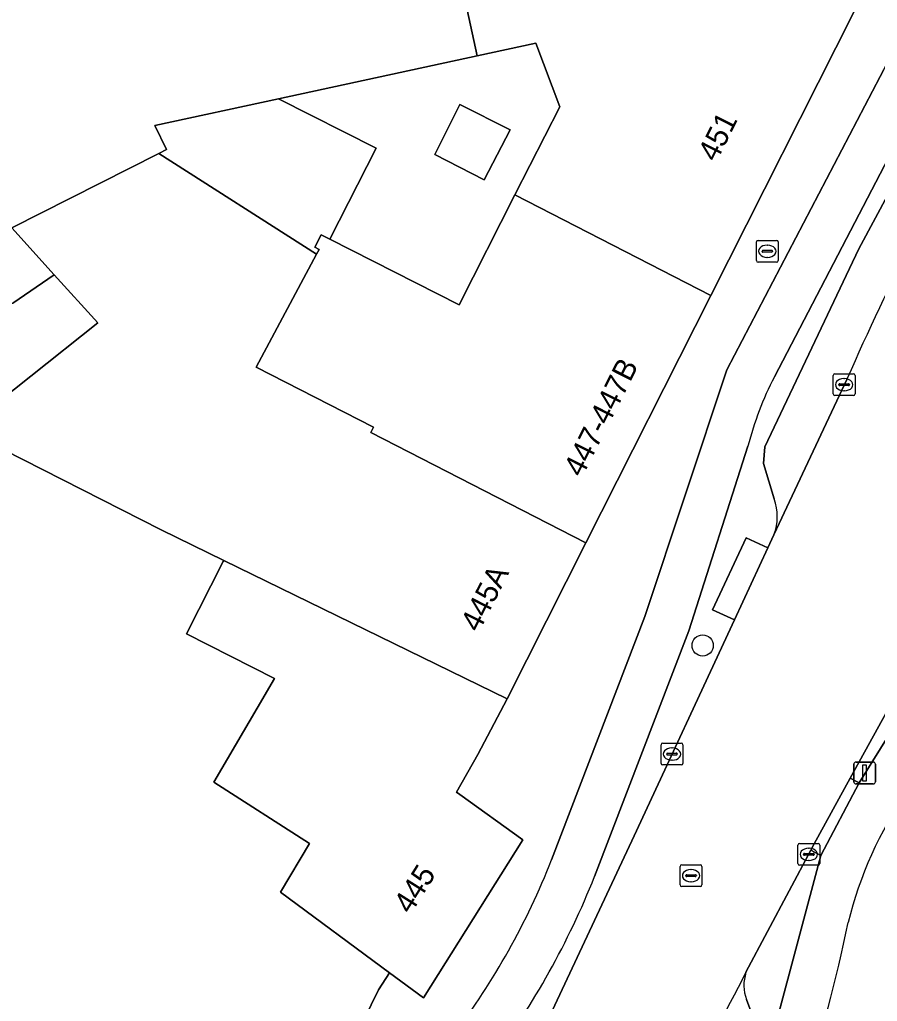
# Model space of a CAD drawing. Extents: x 162989 to 165008, y 383432 to 384338.
# Drawn here: x 163801.29 to 163840.69, y 384058.61 to 384103.71 of the extents above; entities that cross this region are included whole.
import ezdxf

# ---------------------------------------------------------------- set-up
doc = ezdxf.new("R2010")
doc.units = 0
for name, color, linetype in [('IMGEO_Boom', 7, 'Continuous'), ('IMGEO_Brandkraan', 7, 'Continuous'), ('IMGEO_Erf', 7, 'Continuous'), ('IMGEO_Fietspad_open', 7, 'Continuous'), ('IMGEO_Kolk', 7, 'Continuous'), ('IMGEO_Lichtmast', 7, 'Continuous'), ('IMGEO_Pand', 7, 'Continuous'), ('IMGEO_Pand_nummerreeks', 7, 'Continuous'), ('IMGEO_Parkeervlak_open', 7, 'Continuous'), ('IMGEO_Rijbaan_lokaal_gesloten', 7, 'Continuous'), ('IMGEO_Rioolput', 7, 'Continuous'), ('IMGEO_Verkeerseiland_open', 7, 'Continuous'), ('IMGEO_Voetpad_open', 7, 'Continuous')]:
    doc.layers.add(name, color=color, linetype=linetype)

msp = doc.modelspace()

# ---------------------------------------------------------------- linework, layer by layer
at = {"layer": 'IMGEO_Boom'}
msp.add_circle((163832.664, 384074.961), 0.489, dxfattribs=at)
at = {"layer": 'IMGEO_Brandkraan'}
for p, q in [((163835.133, 384092.645), (163835.133, 384093.497)), ((163835.208, 384093.571), (163836.06, 384093.571)), ((163835.621, 384093.351), (163835.646, 384093.351)), ((163836.134, 384093.497), (163836.134, 384092.645)), ((163835.392, 384093.065), (163835.392, 384093.077)), ((163835.83, 384093.028), (163835.432, 384093.028)), ((163835.435, 384093.114), (163835.833, 384093.114)), ((163835.876, 384093.077), (163835.876, 384093.065)), ((163836.06, 384092.571), (163835.208, 384092.571)), ((163835.644, 384092.791), (163835.619, 384092.791))]:
    msp.add_line(p, q, dxfattribs=at)
for points in [[(163835.133, 384092.645), (163835.133, 384093.497)], [(163835.208, 384093.571), (163836.06, 384093.571)], [(163836.134, 384093.497), (163836.134, 384092.645)], [(163836.06, 384092.571), (163835.208, 384092.571)]]:
    msp.add_lwpolyline(points, dxfattribs=at)
for centre, radius, start, end in [((163835.21, 384093.495), 0.0765, 91.552, 178.448), ((163835.21, 384093.495), 0.0765, 91.552, 178.448), ((163836.058, 384093.495), 0.0765, 1.552, 88.448), ((163836.058, 384093.495), 0.0765, 1.552, 88.448), ((163835.432, 384093.074), 0.0403, 85.8775, 175.7526), ((163835.429, 384093.064), 0.0366, 178.938, 274.7102), ((163835.833, 384093.071), 0.043, 264.8664, 352.4533), ((163835.837, 384093.076), 0.0386, 1.7309, 96.639), ((163835.21, 384092.647), 0.0765, 181.552, 268.448), ((163835.21, 384092.647), 0.0765, 181.552, 268.448), ((163836.058, 384092.647), 0.0765, 271.552, 358.448), ((163836.058, 384092.647), 0.0765, 271.552, 358.448)]:
    msp.add_arc(centre, radius, start, end, dxfattribs=at)
for centre, major_axis, ratio, start_param, end_param in [((163835.62, 384093.071), (-0.387, 0.002), 0.722429, 4.712389, 7.853982), ((163835.645, 384093.071), (-0.39, 0.002), 0.717154, 1.570796, 4.712389)]:
    msp.add_ellipse(centre, major_axis=major_axis, ratio=ratio, start_param=start_param, end_param=end_param, dxfattribs=at)
at = {"layer": 'IMGEO_Erf'}
for points in [[(163826.1, 384099.713), (163825.009, 384102.633), (163822.303, 384102.048), (163813.189, 384100.076), (163817.66, 384097.808), (163815.538, 384093.627), (163821.482, 384090.611), (163824.042, 384095.656)], [(163821.507, 384099.813), (163823.823, 384098.655), (163822.627, 384096.354), (163820.368, 384097.522)]]:
    msp.add_lwpolyline(points, close=True, dxfattribs=at)
msp.add_lwpolyline([(163796.988, 384017.276), (163804.861, 384033.884), (163809.104, 384042.631), (163809.212, 384042.588), (163810.741, 384045.3), (163810.967, 384045.208), (163817.775, 384059.146), (163818.285, 384059.918), (163813.266, 384063.63), (163814.609, 384065.86), (163810.204, 384068.685), (163812.199, 384072.078), (163812.999, 384073.439), (163808.956, 384075.49), (163810.645, 384078.819), (163810.667, 384078.863), (163807.788, 384080.269), (163798.708, 384084.876), (163804.886, 384089.778), (163802.878, 384091.994), (163800.986, 384090.689)], dxfattribs=at)
at = {"layer": 'IMGEO_Fietspad_open'}
for points in [[(163835.957, 384087.299), (163841.986, 384098.868), (163846.999, 384108.122), (163847.05, 384108.21), (163846.359, 384111.374), (163841.571, 384102.524), (163841.529, 384102.444), (163833.769, 384087.617), (163830.002, 384076.297), (163825.723, 384065.107)], [(163851.703, 384086.452), (163848.601, 384082.726), (163839.851, 384068.648), (163838.087, 384065.315), (163836.047, 384057.632)], [(163827.697, 384064.347), (163832.036, 384075.637), (163834.743, 384084.117)]]:
    msp.add_lwpolyline(points, dxfattribs=at)
for centre, radius, start, end in [((163849.665, 384080.247), 15.416, 152.7752, 165.459), ((163857.243, 384057.812), 18.433, 145.5967, 166.133), ((163793.978, 384077.613), 34.12, 323.0002, 338.4986), ((163793.321, 384077.983), 36.982, 323.3182, 338.3634), ((163779.103, 384074.34), 61.449, 333.67409, 348.63381)]:
    msp.add_arc(centre, radius, start, end, dxfattribs=at)
at = {"layer": 'IMGEO_Kolk'}
for p, q in [((163838.737, 384087.441), (163839.589, 384087.441)), ((163838.662, 384086.515), (163838.662, 384087.367)), ((163839.15, 384087.221), (163839.175, 384087.221)), ((163839.663, 384087.367), (163839.663, 384086.515)), ((163838.921, 384086.935), (163838.921, 384086.947)), ((163839.359, 384086.898), (163838.961, 384086.898)), ((163838.964, 384086.984), (163839.362, 384086.984)), ((163839.173, 384086.661), (163839.148, 384086.661)), ((163839.405, 384086.947), (163839.405, 384086.935)), ((163839.589, 384086.441), (163838.737, 384086.441)), ((163830.753, 384069.547), (163830.753, 384070.399)), ((163830.828, 384070.473), (163831.68, 384070.473)), ((163831.754, 384070.399), (163831.754, 384069.547)), ((163831.012, 384069.967), (163831.012, 384069.979)), ((163831.45, 384069.93), (163831.052, 384069.93)), ((163831.055, 384070.016), (163831.453, 384070.016)), ((163831.241, 384070.253), (163831.266, 384070.253)), ((163831.496, 384069.979), (163831.496, 384069.967)), ((163831.68, 384069.473), (163830.828, 384069.473)), ((163831.264, 384069.693), (163831.239, 384069.693)), ((163837.04, 384064.94), (163837.04, 384065.792)), ((163837.115, 384065.866), (163837.967, 384065.866)), ((163838.041, 384065.792), (163838.041, 384064.94)), ((163837.299, 384065.36), (163837.299, 384065.372)), ((163837.342, 384065.409), (163837.74, 384065.409)), ((163837.528, 384065.646), (163837.553, 384065.646)), ((163837.783, 384065.372), (163837.783, 384065.36)), ((163837.737, 384065.323), (163837.339, 384065.323)), ((163837.551, 384065.086), (163837.526, 384065.086)), ((163837.967, 384064.866), (163837.115, 384064.866))]:
    msp.add_line(p, q, dxfattribs=at)
for points in [[(163838.737, 384087.441), (163839.589, 384087.441)], [(163838.662, 384086.515), (163838.662, 384087.367)], [(163839.663, 384087.367), (163839.663, 384086.515)], [(163839.589, 384086.441), (163838.737, 384086.441)], [(163830.753, 384069.547), (163830.753, 384070.399)], [(163830.828, 384070.473), (163831.68, 384070.473)], [(163831.754, 384070.399), (163831.754, 384069.547)], [(163831.68, 384069.473), (163830.828, 384069.473)], [(163837.04, 384064.94), (163837.04, 384065.792)], [(163837.115, 384065.866), (163837.967, 384065.866)], [(163838.041, 384065.792), (163838.041, 384064.94)], [(163837.967, 384064.866), (163837.115, 384064.866)]]:
    msp.add_lwpolyline(points, dxfattribs=at)
for centre, radius, start, end in [((163838.739, 384087.365), 0.0765, 91.552, 178.448), ((163838.739, 384087.365), 0.0765, 91.552, 178.448), ((163839.587, 384087.365), 0.0765, 1.552, 88.448), ((163839.587, 384087.365), 0.0765, 1.552, 88.448), ((163838.961, 384086.944), 0.0403, 85.8775, 175.7526), ((163838.958, 384086.934), 0.0366, 178.938, 274.7102), ((163839.362, 384086.941), 0.043, 264.8664, 352.4533), ((163839.366, 384086.946), 0.0386, 1.7309, 96.639), ((163838.739, 384086.517), 0.0765, 181.552, 268.448), ((163838.739, 384086.517), 0.0765, 181.552, 268.448), ((163839.587, 384086.517), 0.0765, 271.552, 358.448), ((163839.587, 384086.517), 0.0765, 271.552, 358.448), ((163830.83, 384070.397), 0.0765, 91.552, 178.448), ((163830.83, 384070.397), 0.0765, 91.552, 178.448), ((163831.678, 384070.397), 0.0765, 1.552, 88.448), ((163831.678, 384070.397), 0.0765, 1.552, 88.448), ((163831.052, 384069.976), 0.0403, 85.8775, 175.7526), ((163831.049, 384069.966), 0.0366, 178.938, 274.7102), ((163831.453, 384069.973), 0.043, 264.8664, 352.4533), ((163831.457, 384069.978), 0.0386, 1.7309, 96.639), ((163830.83, 384069.549), 0.0765, 181.552, 268.448), ((163830.83, 384069.549), 0.0765, 181.552, 268.448), ((163831.678, 384069.549), 0.0765, 271.552, 358.448), ((163831.678, 384069.549), 0.0765, 271.552, 358.448), ((163837.117, 384065.79), 0.0765, 91.552, 178.448), ((163837.117, 384065.79), 0.0765, 91.552, 178.448), ((163837.965, 384065.79), 0.0765, 1.552, 88.448), ((163837.965, 384065.79), 0.0765, 1.552, 88.448), ((163837.339, 384065.369), 0.0403, 85.8775, 175.7526), ((163837.336, 384065.359), 0.0366, 178.938, 274.7102), ((163837.74, 384065.366), 0.043, 264.8664, 352.4533), ((163837.744, 384065.371), 0.0386, 1.7309, 96.639), ((163837.117, 384064.942), 0.0765, 181.552, 268.448), ((163837.117, 384064.942), 0.0765, 181.552, 268.448), ((163837.965, 384064.942), 0.0765, 271.552, 358.448), ((163837.965, 384064.942), 0.0765, 271.552, 358.448)]:
    msp.add_arc(centre, radius, start, end, dxfattribs=at)
for centre, major_axis, ratio, start_param, end_param in [((163839.149, 384086.941), (-0.387, 0.002), 0.722429, 4.712389, 7.853982), ((163839.174, 384086.941), (-0.39, 0.002), 0.717154, 1.570796, 4.712389), ((163831.24, 384069.973), (-0.387, 0.002), 0.722429, 4.712389, 7.853982), ((163831.265, 384069.973), (-0.39, 0.002), 0.717154, 1.570796, 4.712389), ((163837.527, 384065.366), (-0.387, 0.002), 0.722429, 4.712389, 7.853982), ((163837.552, 384065.366), (-0.39, 0.002), 0.717154, 1.570796, 4.712389)]:
    msp.add_ellipse(centre, major_axis=major_axis, ratio=ratio, start_param=start_param, end_param=end_param, dxfattribs=at)
at = {"layer": 'IMGEO_Lichtmast'}
for p, q in [((163839.608, 384068.703), (163839.608, 384069.503)), ((163839.608, 384069.503), (163839.608, 384068.703)), ((163839.708, 384069.603), (163840.498, 384069.603)), ((163840.498, 384069.603), (163839.708, 384069.603)), ((163840.598, 384069.503), (163840.598, 384068.703)), ((163840.598, 384068.703), (163840.598, 384069.503)), ((163840.498, 384068.603), (163839.708, 384068.603)), ((163839.708, 384068.603), (163840.498, 384068.603))]:
    msp.add_line(p, q, dxfattribs=at)
msp.add_lwpolyline([(163840.028, 384069.478), (163840.178, 384069.478), (163840.178, 384068.728), (163840.028, 384068.728), (163840.028, 384069.478)], dxfattribs=at)
for centre, start, end in [((163839.708, 384069.503), 90, 180), ((163839.708, 384069.503), 90, 180), ((163840.498, 384069.503), 0, 90), ((163840.498, 384069.503), 360, 90), ((163839.708, 384068.703), 180, 270), ((163839.708, 384068.703), 180, 270), ((163840.498, 384068.703), 270, 0), ((163840.498, 384068.703), 270, 0)]:
    msp.add_arc(centre, 0.1, start, end, dxfattribs=at)
at = {"layer": 'IMGEO_Pand'}
msp.add_lwpolyline([(163833.86, 384111.356), (163831.165, 384110.787), (163828.576, 384110.241), (163824.715, 384109.426), (163824.217, 384109.321), (163820.882, 384108.618), (163822.303, 384102.048), (163825.009, 384102.633), (163826.1, 384099.713), (163824.042, 384095.656), (163833.039, 384091.042), (163839.604, 384104.048), (163839.75, 384104.35)], dxfattribs=at)
for points in [[(163820.882, 384108.618), (163820.671, 384108.573), (163820.516, 384109.306), (163820.956, 384109.398), (163820.739, 384110.425), (163817.901, 384109.826), (163817.653, 384111), (163811.068, 384109.609), (163799.112, 384107.083), (163799.731, 384104.15), (163796.06, 384103.375), (163799.533, 384093.442), (163800.928, 384094.147), (163807.681, 384097.564), (163808.03, 384097.74), (163807.498, 384098.845), (163813.189, 384100.076), (163822.303, 384102.048)], [(163796.06, 384103.375), (163793.132, 384102.737), (163787.257, 384101.551), (163782.154, 384100.521), (163781.507, 384100.39), (163786.191, 384093.378), (163787.216, 384092.796), (163788.117, 384092.979), (163788.952, 384093.148), (163791.594, 384093.683), (163792.173, 384090.826), (163795.562, 384091.51), (163797.234, 384091.847), (163797.879, 384088.652), (163799.395, 384088.958), (163799.143, 384090.209), (163800.986, 384090.689), (163802.878, 384091.994), (163800.928, 384094.147), (163799.533, 384093.442)], [(163813.189, 384100.076), (163807.498, 384098.845), (163808.03, 384097.74), (163807.681, 384097.564), (163814.927, 384092.931), (163815.049, 384093.159), (163814.851, 384093.26), (163815.14, 384093.829), (163815.538, 384093.627), (163817.66, 384097.808)], [(163821.507, 384099.813), (163820.368, 384097.522), (163822.627, 384096.354), (163823.823, 384098.655)], [(163817.426, 384084.747), (163817.549, 384084.987), (163812.154, 384087.753), (163814.927, 384092.931), (163807.681, 384097.564), (163800.928, 384094.147), (163802.878, 384091.994), (163804.886, 384089.778), (163798.708, 384084.876), (163807.788, 384080.269), (163810.667, 384078.863), (163823.683, 384072.507), (163827.304, 384079.681)], [(163833.039, 384091.042), (163824.042, 384095.656), (163821.482, 384090.611), (163815.538, 384093.627), (163815.14, 384093.829), (163814.851, 384093.26), (163815.049, 384093.159), (163814.927, 384092.931), (163812.154, 384087.753), (163817.549, 384084.987), (163817.426, 384084.747), (163827.304, 384079.681)], [(163823.683, 384072.507), (163810.667, 384078.863), (163810.645, 384078.819), (163808.956, 384075.49), (163812.999, 384073.439), (163812.199, 384072.078), (163810.204, 384068.685), (163814.609, 384065.86), (163813.266, 384063.63), (163818.285, 384059.918), (163819.835, 384058.771), (163824.405, 384066.034), (163821.507, 384068.122), (163821.36, 384068.226), (163822.343, 384069.959)]]:
    msp.add_lwpolyline(points, close=True, dxfattribs=at)
at = {"layer": 'IMGEO_Parkeervlak_open'}
for points in [[(163844.795, 384099.349), (163843.293, 384098.955), (163842.69, 384098.481), (163839.842, 384093.19), (163835.518, 384084.093), (163835.459, 384083.328), (163835.942, 384081.7)], [(163835.937, 384080.041), (163839.301, 384087.218)], [(163820.396, 384029.644), (163822.374, 384030.391), (163822.947, 384030.923), (163824.628, 384034.528), (163826.542, 384038.633), (163829.933, 384045.903), (163831.528, 384049.324), (163835.101, 384056.6), (163835.147, 384057.426), (163834.676, 384058.693)]]:
    msp.add_lwpolyline(points, dxfattribs=at)
for centre, radius, start, end in [((163951.771, 384037.964), 122.782, 149.69013, 156.3498), ((163833.744, 384080.877), 2.347, 339.1264, 20.5282), ((164121.078, 383909.749), 323.416, 152.32784, 154.55023), ((163836.449, 384059.351), 1.891, 161.6358, 200.3744)]:
    msp.add_arc(centre, radius, start, end, dxfattribs=at)
at = {"layer": 'IMGEO_Rijbaan_lokaal_gesloten'}
for points in [[(163834.654, 384059.947), (163837.636, 384065.552), (163837.793, 384065.847), (163839.438, 384068.873), (163846.703, 384082.035), (163847.456, 384083.359), (163849.385, 384086.749), (163849.823, 384087.518), (163849.885, 384087.626), (163854.613, 384095.853), (163858.788, 384103.032), (163859.978, 384105.056), (163860.464, 384105.88), (163862.396, 384109.163), (163864.451, 384112.652), (163865.93, 384115.162), (163868.952, 384120.271), (163874.431, 384129.062), (163874.683, 384129.423), (163876.691, 384132.556), (163882.616, 384141.024)], [(163839.301, 384087.218), (163835.937, 384080.041), (163835.658, 384079.444), (163834.12, 384076.135), (163829.517, 384066.221), (163818.809, 384043.365), (163813.086, 384031.118), (163802.448, 384008.329), (163800.841, 384004.887), (163798.56, 384000), (163798.17, 383999.161), (163790.125, 383982.027)]]:
    msp.add_lwpolyline(points, dxfattribs=at)
for centre, radius, start, end in [((163951.771, 384037.964), 122.782, 149.69013, 156.3498), ((164121.078, 383909.749), 323.416, 152.32784, 154.55023)]:
    msp.add_arc(centre, radius, start, end, dxfattribs=at)
at = {"layer": 'IMGEO_Rioolput'}
for p, q in [((163831.631, 384063.96), (163831.631, 384064.812)), ((163831.706, 384064.886), (163832.558, 384064.886)), ((163832.119, 384064.666), (163832.144, 384064.666)), ((163832.632, 384064.812), (163832.632, 384063.96)), ((163831.89, 384064.38), (163831.89, 384064.392)), ((163832.328, 384064.343), (163831.93, 384064.343)), ((163831.933, 384064.429), (163832.331, 384064.429)), ((163832.142, 384064.106), (163832.117, 384064.106)), ((163832.374, 384064.392), (163832.374, 384064.38)), ((163832.558, 384063.886), (163831.706, 384063.886))]:
    msp.add_line(p, q, dxfattribs=at)
for points in [[(163831.631, 384063.96), (163831.631, 384064.812)], [(163831.706, 384064.886), (163832.558, 384064.886)], [(163832.632, 384064.812), (163832.632, 384063.96)], [(163832.558, 384063.886), (163831.706, 384063.886)]]:
    msp.add_lwpolyline(points, dxfattribs=at)
for centre, radius, start, end in [((163831.708, 384064.81), 0.0765, 91.552, 178.448), ((163831.708, 384064.81), 0.0765, 91.552, 178.448), ((163832.556, 384064.81), 0.0765, 1.552, 88.448), ((163832.556, 384064.81), 0.0765, 1.552, 88.448), ((163831.93, 384064.389), 0.0403, 85.8775, 175.7526), ((163831.927, 384064.379), 0.0366, 178.938, 274.7102), ((163832.331, 384064.386), 0.043, 264.8664, 352.4533), ((163832.335, 384064.391), 0.0386, 1.7309, 96.639), ((163831.708, 384063.962), 0.0765, 181.552, 268.448), ((163831.708, 384063.962), 0.0765, 181.552, 268.448), ((163832.556, 384063.962), 0.0765, 271.552, 358.448), ((163832.556, 384063.962), 0.0765, 271.552, 358.448)]:
    msp.add_arc(centre, radius, start, end, dxfattribs=at)
for centre, major_axis, ratio, start_param, end_param in [((163832.118, 384064.386), (-0.387, 0.002), 0.722429, 4.712389, 7.853982), ((163832.143, 384064.386), (-0.39, 0.002), 0.717154, 1.570796, 4.712389)]:
    msp.add_ellipse(centre, major_axis=major_axis, ratio=ratio, start_param=start_param, end_param=end_param, dxfattribs=at)
at = {"layer": 'IMGEO_Verkeerseiland_open'}
for points in [[(163847.05, 384108.21), (163846.999, 384108.122), (163841.986, 384098.868), (163835.957, 384087.299)], [(163835.942, 384081.7), (163835.459, 384083.328), (163835.518, 384084.093), (163839.842, 384093.19), (163842.69, 384098.481), (163843.293, 384098.955), (163844.795, 384099.349)], [(163849.885, 384087.626), (163849.823, 384087.518), (163849.385, 384086.749), (163849.819, 384086.502), (163847.89, 384083.112), (163847.456, 384083.359), (163846.703, 384082.035), (163839.438, 384068.873), (163839.851, 384068.648), (163848.601, 384082.726), (163851.703, 384086.452)], [(163834.743, 384084.117), (163832.036, 384075.637), (163827.697, 384064.347)], [(163834.12, 384076.135), (163833.122, 384076.599), (163834.66, 384079.908), (163835.658, 384079.444), (163835.937, 384080.041)], [(163818.809, 384043.365), (163829.517, 384066.221), (163834.12, 384076.135)], [(163836.047, 384057.632), (163838.087, 384065.315), (163837.636, 384065.552), (163834.654, 384059.947)], [(163834.676, 384058.693), (163835.147, 384057.426), (163835.101, 384056.6), (163831.528, 384049.324), (163831.987, 384049.114), (163830.395, 384045.686), (163829.933, 384045.903), (163826.542, 384038.633), (163826.98, 384038.417), (163825.075, 384034.294), (163824.628, 384034.528), (163822.947, 384030.923), (163822.374, 384030.391), (163820.396, 384029.644)]]:
    msp.add_lwpolyline(points, dxfattribs=at)
for centre, radius, start, end in [((163849.665, 384080.247), 15.416, 152.7752, 165.459), ((163833.744, 384080.877), 2.347, 339.1264, 20.5282), ((163793.321, 384077.983), 36.982, 323.3182, 338.3634), ((163836.449, 384059.351), 1.891, 161.6358, 200.3744)]:
    msp.add_arc(centre, radius, start, end, dxfattribs=at)
at = {"layer": 'IMGEO_Voetpad_open'}
for points in [[(163845.14, 384114.307), (163839.604, 384104.048), (163833.039, 384091.042), (163827.304, 384079.681), (163823.683, 384072.507), (163822.343, 384069.959), (163821.36, 384068.226), (163821.507, 384068.122), (163824.405, 384066.034), (163819.835, 384058.771), (163818.285, 384059.918), (163817.775, 384059.146), (163810.967, 384045.208), (163810.741, 384045.3), (163809.212, 384042.588), (163809.104, 384042.631), (163804.861, 384033.884), (163796.988, 384017.276), (163789.265, 384000), (163788.336, 383997.923), (163787.048, 383994.75)], [(163825.723, 384065.107), (163830.002, 384076.297), (163833.769, 384087.617), (163841.529, 384102.444), (163841.571, 384102.524), (163846.359, 384111.374)]]:
    msp.add_lwpolyline(points, dxfattribs=at)
for points in [[(163834.12, 384076.135), (163835.658, 384079.444), (163834.66, 384079.908), (163833.122, 384076.599)], [(163838.087, 384065.315), (163839.851, 384068.648), (163839.438, 384068.873), (163837.793, 384065.847), (163837.636, 384065.552)]]:
    msp.add_lwpolyline(points, close=True, dxfattribs=at)
for centre, radius, start, end in [((163857.243, 384057.812), 18.433, 145.5967, 166.133), ((163793.978, 384077.613), 34.12, 323.0002, 338.4986), ((163779.103, 384074.34), 61.449, 333.67409, 348.63381)]:
    msp.add_arc(centre, radius, start, end, dxfattribs=at)

# ---------------------------------------------------------------- texts
at = {"layer": 'IMGEO_Pand_nummerreeks'}
for s, rotation, p in [('451', 63.2169, (163833.288, 384097.128)), ('447-447B', 63.2144, (163827.119, 384082.644)), ('445A', 63.2202, (163822.384, 384075.527)), ('445', 57.8229, (163819.252, 384062.578))]:
    msp.add_text(s, height=1, rotation=rotation, dxfattribs=at).set_placement(p)

doc.saveas('drawing.dxf')
